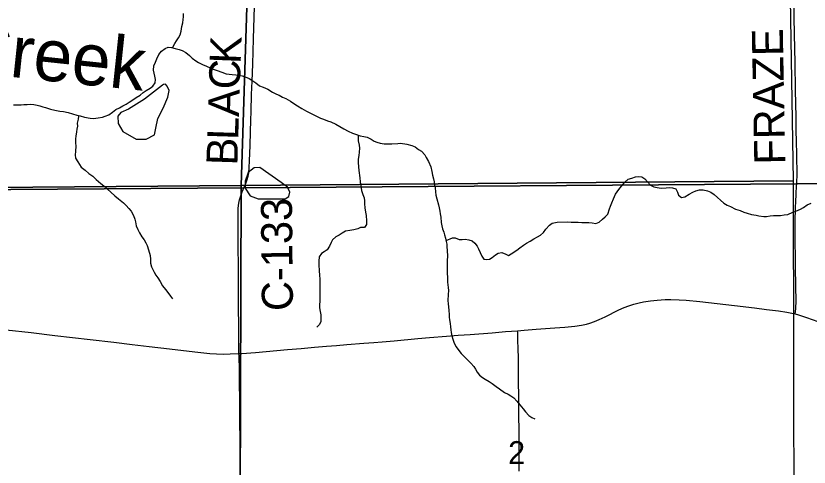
# Model space of a CAD drawing. Extents: x 1985906 to 2360102, y 891258 to 1222054.
# Drawn here: x 2191318 to 2198985, y 1055543 to 1059903 of the extents above; entities that cross this region are included whole.
import ezdxf

# ---------------------------------------------------------------- set-up
doc = ezdxf.new("R2010")
doc.units = 0
for name, color, linetype in [('GM_X_County_Road', 7, 'Continuous'), ('GM_X_County_Road_Text', 7, 'Continuous'), ('GM_X_Minor_Lake', 7, 'Continuous'), ('GM_X_Minor_River', 7, 'Continuous'), ('GM_X_Minor_River_Text', 7, 'Continuous'), ('GM_X_Section', 7, 'Continuous'), ('GM_X_Section_Text', 7, 'Continuous'), ('GM_X_Township', 7, 'Continuous'), ('GM_X_Township_Road', 7, 'Continuous'), ('GM_X_Township_Road_Text', 7, 'Continuous')]:
    doc.layers.add(name, color=color, linetype=linetype)

msp = doc.modelspace()

# ---------------------------------------------------------------- linework, layer by layer
at = {"layer": 'GM_X_County_Road'}
for points in [[(2193536.7, 1058277.1), (2193543, 1058291.8), (2193553.9, 1058323.1), (2193562.6, 1058355.6), (2193568.3, 1058387.4), (2193573.6, 1058436.9), (2193576.2, 1058502.7), (2193583, 1058650), (2193587.2, 1058780.8), (2193590.1, 1058895.9), (2193592.8, 1058977.9), (2193596.6, 1059141.7), (2193601.3, 1059272.7), (2193607.3, 1059436.6), (2193615.7, 1059682.4), (2193625.8, 1059993.9)], [(2193474.6, 1056640.9), (2193473.9, 1056661), (2193473.3, 1056717), (2193473, 1056817.1), (2193472, 1056947.6), (2193470.8, 1057045.8), (2193470.7, 1057209.4), (2193468.6, 1057438.6), (2193469.1, 1057519.9), (2193468.1, 1057634.6), (2193467.6, 1057730.4), (2193466.7, 1057798.4), (2193465.8, 1057913), (2193466, 1058011.2), (2193468.1, 1058043.7), (2193473.6, 1058092.2), (2193479.4, 1058124.1), (2193487.9, 1058155.3), (2193504.5, 1058201.2), (2193536.7, 1058277.1)], [(2196168, 1056861), (2196231.7, 1056865.9), (2196346.1, 1056875.5), (2196525.7, 1056889.1), (2196623.6, 1056897), (2196720.5, 1056906.1), (2196784.9, 1056915), (2196832.7, 1056924.8), (2196864, 1056933.3), (2196910.2, 1056949.5), (2196955.3, 1056968.4), (2197014.5, 1056996.2), (2197146.8, 1057061.9), (2197196.9, 1057085.4), (2197243.4, 1057101.8), (2197291.2, 1057117.5), (2197341.8, 1057130.5), (2197385.6, 1057139.4), (2197451.9, 1057149.6), (2197516.9, 1057156.4), (2197592.1, 1057161.9), (2197647.5, 1057162.5), (2197728.2, 1057160.4), (2197795.8, 1057156.3), (2197929.8, 1057141.9), (2198262.8, 1057104.2), (2198457.6, 1057082.9), (2198574.4, 1057067.6), (2198688.5, 1057053.8), (2198769.8, 1057041.3), (2198818.2, 1057031.6), (2198851.2, 1057023.1)], [(2198851.2, 1057023.1), (2198882, 1057015.2), (2198960.3, 1056990.1), (2199068.4, 1056950.9)], [(2191224, 1056869.2), (2191465.6, 1056842.6), (2191693.7, 1056815.8), (2192036, 1056776.7), (2192264.1, 1056749), (2192443.2, 1056727.6), (2192606.2, 1056709.4), (2192801.8, 1056686.9), (2193046.3, 1056658.4), (2193193, 1056642.6), (2193258.2, 1056637.7), (2193323.6, 1056635.7), (2193389, 1056636.5), (2193474.6, 1056640.9)], [(2193474.6, 1056640.9), (2193503.5, 1056642.5), (2193634.3, 1056652.1), (2193944.8, 1056679.3), (2194075.4, 1056690), (2194205.8, 1056702.5), (2194320.2, 1056712.1), (2194418.3, 1056719.6), (2194516.4, 1056726.9), (2194679.8, 1056739.7), (2194777.9, 1056747.9), (2194859.6, 1056755), (2194973.8, 1056764.6), (2195201.9, 1056784.8), (2195316.2, 1056794.4), (2195479.7, 1056807.6), (2195594.2, 1056816.6), (2195708.7, 1056825.2), (2195921.1, 1056841.3), (2196051.8, 1056852.1), (2196168, 1056861)], [(2196183, 1055503.6), (2196182.4, 1055634.7), (2196182, 1055765.7), (2196181.6, 1055912.9), (2196180.5, 1056027.5), (2196178.6, 1056142.3), (2196177.7, 1056257.2), (2196177.2, 1056339.2), (2196176.8, 1056453.8), (2196175.7, 1056551.9), (2196174.7, 1056601), (2196172.7, 1056683), (2196171, 1056773.8), (2196168.4, 1056848.3), (2196168, 1056861)]]:
    msp.add_lwpolyline(points, dxfattribs=at)
at = {"layer": 'GM_X_Minor_Lake'}
for points in [[(2192734, 1059232.3), (2192562.8, 1059098.6), (2192405.3, 1059001.1), (2192331.4, 1058970.5), (2192303.6, 1058934.2), (2192308.2, 1058862), (2192352.8, 1058786.2), (2192479.5, 1058712.9), (2192577.7, 1058711.7), (2192657.5, 1058754.4), (2192671, 1058818.7), (2192690.3, 1058911.1), (2192741.7, 1059011.8), (2192786.9, 1059116.4), (2192798.5, 1059180.6), (2192780.1, 1059222.6)], [(2192780.1, 1059222.6), (2192765.5, 1059242.5), (2192745.9, 1059240), (2192734, 1059232.3)], [(2193675.1, 1058439.4), (2193621.1, 1058434.9), (2193563.4, 1058390.4), (2193534, 1058305.9), (2193534.5, 1058237.7), (2193581.1, 1058163.9), (2193661.4, 1058136.4), (2193919.7, 1058136.4), (2193957.6, 1058156.8), (2193967.3, 1058201), (2193942.9, 1058248.9), (2193882.5, 1058292.6)], [(2193882.5, 1058292.6), (2193675.1, 1058439.4)]]:
    msp.add_lwpolyline(points, dxfattribs=at)
at = {"layer": 'GM_X_Minor_River'}
for points in [[(2192831.1, 1059595.3), (2192853.8, 1059634.5), (2192871.3, 1059663), (2192888.9, 1059689.4), (2192904.4, 1059719.9), (2192915.7, 1059756.2), (2192922.9, 1059800.6), (2192930.3, 1059834.9), (2192935.7, 1059867.1), (2192937.2, 1059893.3), (2192936.6, 1059925.4)], [(2191295.6, 1059044.1), (2191337.8, 1059042.9), (2191367.9, 1059043.5), (2191396, 1059046), (2191428.2, 1059046.6), (2191462.3, 1059049.3), (2191490.5, 1059045.8), (2191522.7, 1059040.4), (2191551, 1059034.9), (2191577.3, 1059023.4), (2191605.6, 1059017.9), (2191654.1, 1059002.8), (2191694.5, 1058991.5), (2191742.9, 1058982.3), (2191777.2, 1058979), (2191823.6, 1058967.8), (2191866, 1058956.6), (2191908.5, 1058943.3), (2191938.8, 1058935.9), (2191981.2, 1058922.6), (2192035.7, 1058913.6), (2192069.9, 1058912.2), (2192114, 1058919.1), (2192154.1, 1058923.9), (2192182, 1058932.5), (2192215.9, 1058947.2), (2192251.6, 1058974), (2192285.3, 1058996.7), (2192319.1, 1059013.5), (2192352.9, 1059034.2), (2192382.7, 1059050.8), (2192412.6, 1059067.5), (2192440.4, 1059084.1), (2192482, 1059113), (2192517.8, 1059135.8), (2192549.4, 1059162.5), (2192577.2, 1059181.1), (2192616.9, 1059204), (2192642.7, 1059222.6), (2192664.2, 1059255.1), (2192667.6, 1059287.4), (2192660.9, 1059321.4), (2192654.3, 1059349.4), (2192647.7, 1059379.4), (2192652.9, 1059419.7), (2192668.4, 1059454.1), (2192681.8, 1059488.6), (2192701.1, 1059529.1), (2192726.6, 1059561.8), (2192760.2, 1059588.5), (2192790.1, 1059601.1), (2192822.3, 1059597.7), (2192856.7, 1059588.3), (2192895, 1059579), (2192925.4, 1059569.6), (2192960, 1059548.1), (2192994.7, 1059520.7), (2193023.3, 1059495.1), (2193058, 1059467.6), (2193084.4, 1059452.1), (2193121, 1059432.7), (2193161.5, 1059415.3), (2193195.9, 1059401.9), (2193226.4, 1059386.5), (2193264.8, 1059375.1), (2193307.3, 1059357.9), (2193349.8, 1059342.6), (2193380, 1059339.2), (2193408.3, 1059335.7), (2193442.4, 1059334.3), (2193474.7, 1059328.9), (2193505, 1059323.5), (2193535.3, 1059314), (2193571.8, 1059296.6), (2193608.4, 1059275.2), (2193638.9, 1059255.7), (2193671.6, 1059228.2), (2193708.1, 1059212.8), (2193752.7, 1059193.6), (2193799.5, 1059164.3), (2193836, 1059147), (2193864.3, 1059135.5), (2193894.8, 1059117.9), (2193927.2, 1059104.5), (2193972, 1059077.2), (2194004.6, 1059055.8), (2194041.2, 1059032.3), (2194081.8, 1059009), (2194126.6, 1058981.7), (2194171.2, 1058958.5), (2194217.9, 1058937.3), (2194262.5, 1058914), (2194292.9, 1058904.6), (2194331.4, 1058887.2)], [(2191922.3, 1058939.9), (2191922.7, 1058933.6), (2191921.3, 1058905.4), (2191912, 1058865), (2191912.6, 1058836.9), (2191907.1, 1058808.7), (2191903.6, 1058782.5), (2191898.4, 1058740.2), (2191892.8, 1058714), (2191895.7, 1058671.8), (2191896.2, 1058645.7), (2191895.2, 1058591.4), (2191891.8, 1058561.2), (2191894.4, 1058527.1), (2191917.2, 1058491.4), (2191950.4, 1058439.8), (2191989.1, 1058412.4), (2192023.9, 1058378.9), (2192062.6, 1058353.5), (2192095.4, 1058322), (2192138.3, 1058282.7), (2192168.9, 1058261.1), (2192234.4, 1058198.1), (2192275.3, 1058162.7), (2192310, 1058135.2), (2192357, 1058096), (2192383.6, 1058070.3), (2192410.3, 1058042.7), (2192430.9, 1058017), (2192453.8, 1057975.2), (2192466.6, 1057939.3), (2192475.2, 1057911.4), (2192481.9, 1057875.3), (2192496.7, 1057837.4), (2192513.4, 1057805.6), (2192534.2, 1057767.8), (2192556.9, 1057738.1), (2192573.5, 1057710.3), (2192588.1, 1057684.5), (2192600.9, 1057642.5), (2192616.1, 1057588.6), (2192618.8, 1057552.4), (2192619.5, 1057514.3), (2192628.2, 1057478.3), (2192640.8, 1057452.4), (2192655.4, 1057426.6), (2192672, 1057398.8), (2192688.6, 1057372.9), (2192711.4, 1057335.2), (2192736.3, 1057295.5), (2192765.2, 1057257.9), (2192785.8, 1057230.1), (2192812.6, 1057194.5), (2192833.2, 1057168.8)], [(2194331.4, 1058887.2), (2194363.7, 1058877.8), (2194410.4, 1058856.6), (2194449, 1058835.2), (2194487.6, 1058811.8), (2194530.3, 1058788.5), (2194570.8, 1058769.2), (2194609.3, 1058755.9), (2194645.7, 1058744.5), (2194680, 1058737.1), (2194712.3, 1058729.7), (2194750.9, 1058710.4), (2194781.3, 1058692.9), (2194807.7, 1058683.3), (2194840, 1058671.9), (2194876.3, 1058666.6), (2194914.5, 1058665.3), (2194952.7, 1058666), (2195008.9, 1058671.1), (2195035, 1058671.6), (2195095.4, 1058664.7), (2195143.9, 1058651.6), (2195178.3, 1058638.2), (2195209, 1058612.6), (2195237.5, 1058595.1), (2195270.3, 1058559.6), (2195284.9, 1058533.7), (2195305.7, 1058496), (2195328.8, 1058444.2), (2195339.7, 1058398.2), (2195346.4, 1058364.1), (2195353.2, 1058328.1), (2195359.7, 1058300.1), (2195364.3, 1058272), (2195370.9, 1058240), (2195373.7, 1058203.9), (2195378.3, 1058169.8), (2195387.1, 1058133.8), (2195404.2, 1058077.9), (2195410.8, 1058047.9), (2195415.5, 1058015.8), (2195420, 1057989.8), (2195424.7, 1057957.7), (2195429.7, 1057905.6), (2195436.3, 1057873.6), (2195440.9, 1057845.6), (2195455.6, 1057813.7), (2195460.1, 1057787.6), (2195470.8, 1057755.7), (2195477.4, 1057723.7), (2195481.9, 1057697.6), (2195484.5, 1057667.6), (2195487.1, 1057639.5), (2195488.3, 1057579.2), (2195487, 1057543), (2195488, 1057486.8), (2195486.5, 1057460.6), (2195487.3, 1057420.5), (2195490.3, 1057372.3), (2195491.1, 1057330.1), (2195496.1, 1057278), (2195498.7, 1057249.9), (2195497.4, 1057209.7), (2195494.5, 1057153.4), (2195497.1, 1057121.3), (2195499.7, 1057091.2), (2195502.4, 1057057.1), (2195505.2, 1057016.9), (2195505.7, 1056990.8), (2195508.2, 1056964.8), (2195514.9, 1056930.7), (2195519.5, 1056898.7), (2195522.1, 1056868.6), (2195524.6, 1056842.5), (2195531.3, 1056810.5), (2195539.9, 1056780.5), (2195554.8, 1056740.6), (2195573.5, 1056704.8), (2195600.3, 1056669.2), (2195621, 1056639.4), (2195651.7, 1056611.9), (2195684.5, 1056578.3), (2195715.2, 1056548.8), (2195744, 1056515.2), (2195760.6, 1056489.4), (2195777.2, 1056461.6), (2195799.9, 1056431.9), (2195828.5, 1056408.3), (2195854.9, 1056392.7), (2195891.5, 1056371.3), (2195922.1, 1056349.8), (2195960.8, 1056322.4), (2195991.4, 1056298.9), (2196040.3, 1056263.7), (2196074.8, 1056248.3), (2196103.2, 1056232.7), (2196131.7, 1056213.2), (2196158.5, 1056181.6), (2196189.3, 1056146), (2196220.2, 1056106.4), (2196244.9, 1056076.7)], [(2194626.3, 1058750.6), (2194626.5, 1058695.9), (2194635.4, 1058653.9), (2194638, 1058623.8), (2194636.7, 1058585.6), (2194631.3, 1058553.4), (2194626, 1058517.1), (2194626.6, 1058487), (2194629.4, 1058442.8), (2194634.1, 1058408.8), (2194643.5, 1058336.6), (2194646.2, 1058300.5), (2194659.9, 1058216.4), (2194670.7, 1058178.4), (2194683.4, 1058144.5), (2194686, 1058114.4), (2194688.6, 1058086.3), (2194691.3, 1058048.2), (2194698.2, 1058006.1), (2194702.8, 1057974.1), (2194707.8, 1057921.9), (2194706.5, 1057887.8), (2194689, 1057859.3), (2194648.8, 1057858.5), (2194622.9, 1057846), (2194584.9, 1057835.2), (2194544.8, 1057830.4), (2194502.7, 1057823.6), (2194473, 1057802.9), (2194443.2, 1057784.3), (2194411.4, 1057767.6), (2194379.8, 1057738.8), (2194364.2, 1057712.4), (2194348.8, 1057678), (2194327.4, 1057641.4), (2194297.6, 1057622.7), (2194271.8, 1057608.2), (2194248.3, 1057575.6), (2194245.1, 1057533.3), (2194245.8, 1057497.2), (2194248.9, 1057441), (2194251.7, 1057398.8), (2194254.4, 1057360.7), (2194256.8, 1057240.2), (2194255.7, 1057189.9), (2194254.6, 1057145.7), (2194253.2, 1057111.5), (2194253.8, 1057081.4), (2194258.5, 1057047.3), (2194265.2, 1057015.3), (2194265.8, 1056981.2), (2194264.4, 1056951), (2194252.9, 1056920.7), (2194227.3, 1056896.1)], [(2195475.6, 1057732.6), (2195537, 1057759), (2195563.2, 1057757.5), (2195601.7, 1057742.1), (2195631.8, 1057740.7), (2195659.9, 1057745.2), (2195696.2, 1057739.9), (2195728.6, 1057728.5), (2195755.1, 1057706.9), (2195775.8, 1057677.1), (2195790.3, 1057651.3), (2195821.8, 1057581.6), (2195842.5, 1057553.8), (2195868.7, 1057548.3), (2195894.7, 1057552.8), (2195922.6, 1057569.4), (2195952.2, 1057594.1), (2195978, 1057610.7), (2196016.1, 1057615.4), (2196052.6, 1057600.1), (2196079, 1057588.5), (2196104.8, 1057603.1), (2196160.4, 1057640.3), (2196188.1, 1057662.9), (2196225.8, 1057687.8), (2196253.5, 1057706.4), (2196289.3, 1057727.2), (2196323, 1057749.9), (2196358.9, 1057768.7), (2196388.7, 1057785.3), (2196416.3, 1057810), (2196441.8, 1057842.6), (2196475.3, 1057879.4), (2196503, 1057900), (2196549, 1057910.9), (2196649.5, 1057912.9), (2196683.7, 1057909.5), (2196709.8, 1057910), (2196752.1, 1057908.8), (2196788.3, 1057907.5), (2196820.4, 1057906.1), (2196856.6, 1057906.8), (2196886.8, 1057903.3), (2196923.1, 1057898), (2196955, 1057910.7), (2196986.7, 1057937.4), (2197012.3, 1057962), (2197040, 1057986.6), (2197055.1, 1058037.2), (2197064.6, 1058063.5), (2197078, 1058097.9), (2197093.3, 1058136.3), (2197114.6, 1058179), (2197145.9, 1058223.8), (2197171.4, 1058258.4), (2197202.8, 1058297.2), (2197236.4, 1058323.9), (2197270.4, 1058334.6), (2197308.3, 1058347.4), (2197338.4, 1058350), (2197368.6, 1058348.6), (2197397.1, 1058329), (2197421.8, 1058299.4), (2197452.5, 1058267.8), (2197483, 1058252.3), (2197515.3, 1058244.9), (2197555.6, 1058239.6), (2197601.8, 1058242.5), (2197635.9, 1058243.2), (2197666.1, 1058241.8), (2197696.4, 1058232.3), (2197713.1, 1058198.4), (2197723.7, 1058170.5), (2197750.3, 1058146.9), (2197784.3, 1058155.6), (2197826, 1058180.5), (2197859.8, 1058199.2), (2197889.7, 1058213.9), (2197925.8, 1058220.6), (2197961.9, 1058221.3), (2198004.3, 1058212.1), (2198034.7, 1058198.6), (2198067.3, 1058177.1), (2198159.3, 1058094.5), (2198191.9, 1058073), (2198226.3, 1058059.6), (2198275, 1058036.4), (2198317.5, 1058021.1), (2198354, 1058005.8), (2198386.3, 1057996.3), (2198428.7, 1057985.1), (2198473.1, 1057975.9), (2198499.4, 1057970.4), (2198545.7, 1057963.2), (2198573.9, 1057963.8), (2198609.9, 1057970.5), (2198642, 1057973.1), (2198708.3, 1057974.4), (2198744.4, 1057981.1), (2198778.5, 1057983.8), (2198826.3, 1058004.8)], [(2198826.3, 1058004.8), (2198858.2, 1058015.4), (2198900.1, 1058034.3), (2198931.9, 1058053), (2198965.6, 1058075.7), (2199003.4, 1058094.6)], [(2196244.9, 1056076.7), (2196275.7, 1056043.1), (2196304.3, 1056021.6), (2196332.6, 1056010.1)]]:
    msp.add_lwpolyline(points, dxfattribs=at)
at = {"layer": 'GM_X_Section'}
for points in [[(2188194.1, 1063477.6), (2191009.3, 1063569), (2193661.5, 1063538.9), (2193494.8, 1058263.7), (2188257.5, 1058222.5)], [(2193661.5, 1063538.9), (2198744.8, 1063580.7), (2198832.2, 1058307.8), (2193494.8, 1058263.7)], [(2193494.8, 1058263.7), (2198832.2, 1058307.8), (2198840.5, 1053156.3), (2197665.2, 1053209.8), (2193478.4, 1053190.1)], [(2188257.5, 1058222.5), (2193494.8, 1058263.7), (2193478.4, 1053190.1), (2188092.8, 1053175.6), (2188055.3, 1058220.7)]]:
    msp.add_lwpolyline(points, close=True, dxfattribs=at)
at = {"layer": 'GM_X_Township'}
for points in [[(2203986, 1071081.2), (2204017.8, 1068050.4), (2204018.7, 1067962.2), (2204061.3, 1063896.1), (2204074.2, 1062670.6), (2204085.1, 1062072.7), (2204096.6, 1059891.5), (2204102.2, 1059210.8), (2204108.5, 1058407.4), (2204109.2, 1058317), (2198861.5, 1058279.7), (2193523.7, 1058241.6), (2188556.5, 1058206.2), (2188290.5, 1058216), (2188096.9, 1058214.6), (2185406.6, 1058180.4), (2182963.4, 1058138.2), (2182100, 1058133.3), (2181857.1, 1058132.3), (2180317.6, 1058116.4), (2179219.1, 1058100.7), (2174973.2, 1058037)], [(2174973.2, 1058037), (2179219.1, 1058100.7), (2180317.6, 1058116.4), (2181857.1, 1058132.3), (2182100, 1058133.3), (2182963.4, 1058138.2), (2185406.6, 1058180.4), (2188096.9, 1058214.6), (2188290.5, 1058216), (2188556.5, 1058206.2), (2193523.7, 1058241.6), (2198861.5, 1058279.7), (2204109.2, 1058317), (2204131, 1055649.7), (2204184.4, 1049044.2)]]:
    msp.add_lwpolyline(points, dxfattribs=at)
at = {"layer": 'GM_X_Township_Road'}
for points in [[(2198866.7, 1058296.9), (2198868.6, 1058366.1), (2198868.8, 1058431.5), (2198867.8, 1058497), (2198865.9, 1058562.5), (2198862.6, 1058693.6), (2198860.8, 1058792), (2198858.3, 1058923.2), (2198854.5, 1059185.6), (2198850.7, 1059448.1), (2198844.6, 1059726.7), (2198841.7, 1059890.1), (2198836.8, 1060135.3)], [(2198858.6, 1058165.5), (2198861, 1058203.1), (2198863.4, 1058242), (2198866.7, 1058296.9)], [(2198851.2, 1057023.1), (2198853.6, 1057045.8), (2198856.7, 1057075.9), (2198857.9, 1057088.4), (2198858.8, 1057137.3), (2198854.1, 1057465.3), (2198852.1, 1057596.5), (2198850.7, 1057694.9), (2198849.6, 1057825.9), (2198850, 1057924.3), (2198852.3, 1058039.3), (2198855.8, 1058121.3), (2198858.6, 1058165.5)], [(2193496.5, 1054906.6), (2193493.3, 1055084.8), (2193493.3, 1055199.6), (2193492.9, 1055298), (2193490.4, 1055543.7), (2193489, 1055642), (2193487.1, 1055724), (2193483.7, 1056068.5), (2193478.9, 1056478.7), (2193475.7, 1056616.2), (2193474.6, 1056640.9)]]:
    msp.add_lwpolyline(points, dxfattribs=at)

# ---------------------------------------------------------------- texts
at = {"layer": 'GM_X_County_Road_Text'}
for s, rotation, p in [('K', 87.80286, (2193490, 1059435)), ('C', 88.15742, (2193482.1, 1059189.3)), ('A', 88.16013, (2193473.6, 1058925.4)), ('L', 88.16109, (2193466.4, 1058701.1)), ('B', 88.16144, (2193458.5, 1058454.9)), ('C-133', 90.54354, (2193996.4, 1057052.6))]:
    msp.add_text(s, height=300, rotation=rotation, dxfattribs=at).set_placement(p)
at = {"layer": 'GM_X_Minor_River_Text'}
msp.add_text('Creek', height=500.17, rotation=353.98092, dxfattribs=at).set_placement((2190768.5, 1059366.4))
at = {"layer": 'GM_X_Section_Text'}
msp.add_text('2', height=221, rotation=0.00001, dxfattribs=at).set_placement((2196075.6, 1055573.2))
at = {"layer": 'GM_X_Township_Road_Text'}
msp.add_text('FRAZE', height=300, rotation=91.07722, dxfattribs=at).set_placement((2198755.3, 1058468.7))

doc.saveas('drawing.dxf')
